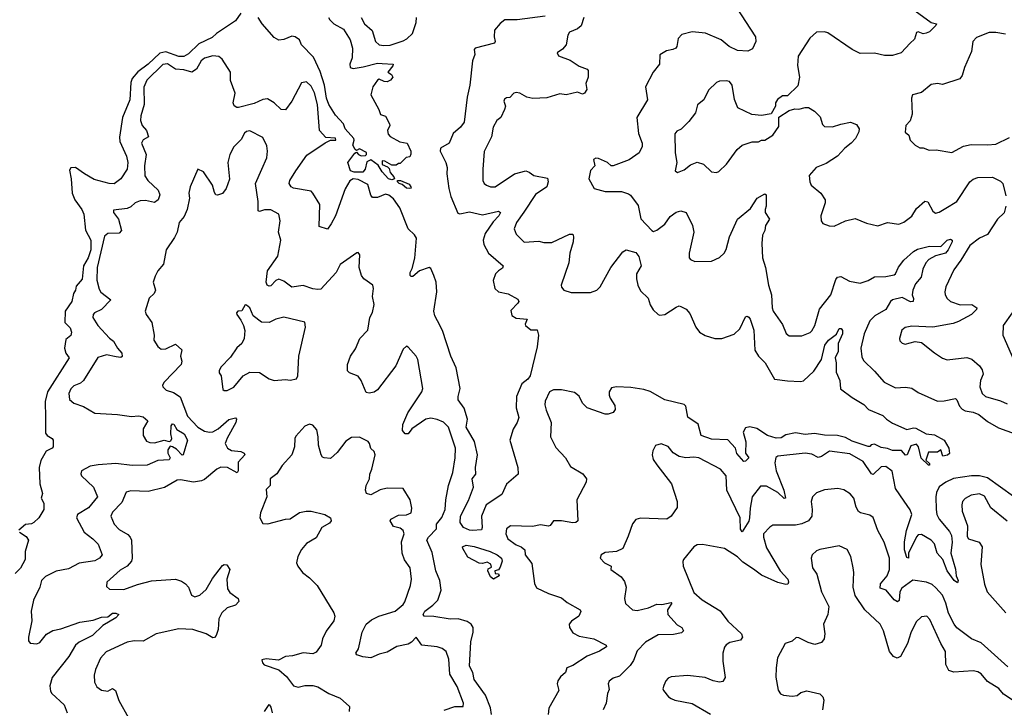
# Model space of a CAD drawing. Extents: x 2199565 to 2323334, y 894172 to 1018966.
# Tile 413 of 440: x 2302489 to 2308588, y 984714 to 988981. Entities that reach past the tile are written whole.
import ezdxf

# ---------------------------------------------------------------- set-up
doc = ezdxf.new("R2010")
doc.units = 0

msp = doc.modelspace()

# ---------------------------------------------------------------- linework, layer by layer
at = {"layer": '0CON10XD'}
for points in [[(2306927.4, 989057.4), (2307046, 988875), (2307050, 988845), (2307029.1, 988800.9), (2307000, 988785), (2306935, 988790), (2306884.5, 988815), (2306835, 988855.3), (2306737.4, 988897.4), (2306655, 988906.2), (2306590.2, 988889.8), (2306568.6, 988865), (2306560, 988815), (2306553.1, 988805), (2306535, 988795.4), (2306495, 988788.6), (2306455, 988762.5), (2306452.5, 988705), (2306412.5, 988655), (2306365.8, 988565), (2306378, 988485), (2306312, 988375), (2306323.1, 988275), (2306345.8, 988215), (2306344.3, 988195), (2306327.1, 988155), (2306265, 988112.5), (2306165, 988074.3), (2306153.3, 988075), (2306130, 988095), (2306075, 988121.4), (2306057.3, 988122.7), (2306043.3, 988115), (2306051.2, 988075), (2306024.4, 988045.6), (2306013.8, 987995), (2306047.5, 987935), (2306115, 987915.8), (2306216.9, 987916.9), (2306259.3, 987900.7), (2306273, 987893), (2306319.8, 987829.8), (2306336.2, 987746.2), (2306404, 987674), (2306415, 987668.9), (2306435, 987675.5), (2306485.3, 987714.7), (2306518.6, 987761.4), (2306555, 987788.1), (2306585, 987796), (2306617, 987787), (2306656.2, 987705), (2306666, 987665), (2306636, 987535), (2306636.7, 987505), (2306644.2, 987494.2), (2306671.7, 987481.7), (2306775, 987484), (2306825, 987506.2), (2306853.8, 987535), (2306865, 987557.5), (2306886.4, 987635), (2306935.5, 987744.5), (2307015, 987811.2), (2307056.7, 987875), (2307105, 987902.5), (2307112.5, 987895), (2307113.3, 987825), (2307106.2, 987805), (2307107.5, 987785), (2307134, 987745), (2307108, 987705), (2307105.8, 987675), (2307090, 987645), (2307085.5, 987594.5), (2307089.5, 987505), (2307109.5, 987445), (2307126.5, 987335), (2307146.9, 987275), (2307149.4, 987195), (2307157.1, 987175), (2307215, 987092), (2307237.3, 987037.3), (2307255, 987022), (2307335, 987022.2), (2307385, 987042.9), (2307395, 987052.5), (2307415.4, 987085), (2307443.8, 987186.2), (2307513.6, 987276.4), (2307545, 987371.2), (2307555, 987385.6), (2307575, 987388.5), (2307629.7, 987359.7), (2307695, 987349.1), (2307745, 987365.5), (2307785, 987388.1), (2307855, 987389.4), (2307905, 987400), (2307915, 987406.9), (2307932.7, 987447.3), (2307965, 987491.2), (2308025, 987544.6), (2308051.2, 987558.8), (2308125, 987577.3), (2308195.3, 987574.7), (2308235, 987614.5), (2308255, 987620.9), (2308265.5, 987615.5), (2308264.5, 987605), (2308240.8, 987555), (2308223.1, 987535), (2308162.8, 987517.2), (2308121.4, 987495), (2308101.9, 987475), (2308084.4, 987435), (2308072.9, 987385), (2308038.2, 987345), (2308021.9, 987305), (2308018.2, 987275), (2308026.2, 987253.8), (2308024.5, 987235.5), (2308006.5, 987233.5), (2307955, 987258.4), (2307894.8, 987245.2), (2307882.9, 987235), (2307854, 987185), (2307785.3, 987145), (2307754.7, 987115), (2307720.8, 987035), (2307699.2, 986945), (2307705, 986892.5), (2307715, 986868), (2307783.5, 986803.5), (2307844.2, 986735), (2307915, 986698.6), (2307975.8, 986704.2), (2308015, 986696.7), (2308055, 986670), (2308175, 986617.8), (2308215, 986618.4), (2308285, 986634.3), (2308295, 986626.2), (2308310, 986585), (2308326.7, 986566.8), (2308345, 986556.8), (2308395, 986548.7), (2308430.8, 986535), (2308485, 986490.5), (2308551.9, 986451.9), (2308655, 986414.5)], [(2303858.2, 989021.8), (2303825, 988974.3), (2303709.2, 988895), (2303680.7, 988869.3), (2303599.5, 988830.5), (2303535, 988769.6), (2303505, 988752.7), (2303475, 988752.4), (2303395, 988780.6), (2303356.3, 988773.7), (2303285.4, 988704.6), (2303221.7, 988658.3), (2303185, 988615.4), (2303178.2, 988591.8), (2303172.4, 988485), (2303126.9, 988375), (2303108.2, 988251.8), (2303109.5, 988225), (2303151.2, 988135), (2303159.5, 988095), (2303154.3, 988055), (2303115.4, 987994.6), (2303075, 987964.2), (2303044.3, 987965.7), (2302951.4, 987991.4), (2302890.6, 988025), (2302835, 988065.4), (2302807, 988063), (2302797.7, 988047.7), (2302807.6, 987995), (2302813.4, 987905), (2302830.5, 987865), (2302874.1, 987805), (2302887.5, 987775), (2302897.2, 987677.2), (2302929.7, 987615), (2302930.8, 987555), (2302913.9, 987505), (2302885.1, 987454.9), (2302876.2, 987373.8), (2302839.8, 987330.2), (2302835.2, 987304.8), (2302821.9, 987285), (2302812.9, 987235), (2302770.9, 987175), (2302769.3, 987105), (2302802.2, 987072.2), (2302810, 987045), (2302805.8, 987024.2), (2302775, 987000), (2302766.7, 986945), (2302774.4, 986914.4), (2302796.7, 986885), (2302661.8, 986675), (2302647.5, 986615), (2302648.9, 986515), (2302648.8, 986418.8), (2302658.8, 986405), (2302691.2, 986385), (2302696.7, 986375), (2302697.5, 986335), (2302690, 986325), (2302652.7, 986307.3), (2302621.2, 986248.8), (2302610, 986205), (2302613.8, 986105), (2302630, 986045), (2302623.3, 986015), (2302638.8, 985985), (2302638.8, 985945), (2302607.5, 985895), (2302577.5, 985865), (2302563, 985857), (2302525, 985852.5), (2302483, 985817)], [(2304403.1, 988995), (2304409.5, 988979.5), (2304434.3, 988954.3), (2304495, 988921.9), (2304536.7, 988855), (2304550, 988805), (2304547.9, 988745), (2304533.3, 988705), (2304536.2, 988685), (2304555, 988678.6), (2304617.6, 988687.6), (2304705, 988711.1), (2304735, 988710), (2304802.5, 988705), (2304801.2, 988695), (2304770, 988655), (2304791.7, 988641.7), (2304801.2, 988625), (2304785.7, 988605), (2304765, 988595.4), (2304746.7, 988596.7), (2304715, 988611.2), (2304705, 988606.7), (2304676.4, 988563.6), (2304664.3, 988514.3), (2304713.8, 988425), (2304724.2, 988394.2), (2304755, 988382.5), (2304780, 988335), (2304782.5, 988325), (2304767.5, 988295), (2304771.7, 988271.7), (2304785, 988257.5), (2304843, 988223), (2304890, 988215), (2304912.5, 988165), (2304911.7, 988148.3), (2304905, 988130), (2304883, 988127), (2304845, 988090), (2304835, 988090), (2304821.7, 988078.3), (2304795, 988080), (2304750, 988105), (2304733.8, 988106.2), (2304734.4, 988084.4), (2304768, 988068), (2304777.7, 988057.7), (2304783.7, 988033.7), (2304807.5, 988007.5), (2304810, 987995), (2304795, 987987.5), (2304774.1, 987995), (2304735, 988037.5), (2304709.5, 988079.5), (2304665, 988111.3), (2304639.3, 988100.7), (2304629.2, 988055), (2304615, 988036.3), (2304561.2, 988035), (2304537.8, 988045), (2304522.5, 988095), (2304565, 988153.3), (2304575, 988160), (2304587.1, 988145), (2304605, 988136.1), (2304630.7, 988139.3), (2304637.5, 988145), (2304637.4, 988157.4), (2304595, 988180.8), (2304575, 988170), (2304567, 988177), (2304553.8, 988203.8), (2304561.3, 988235), (2304558.2, 988245), (2304505.2, 988305), (2304495.7, 988335.7), (2304445, 988389.8), (2304404.6, 988455), (2304390.1, 988495), (2304378, 988575), (2304350.4, 988660.4), (2304308.9, 988748.9), (2304234, 988825), (2304221.8, 988855), (2304195, 988874.6), (2304175, 988877.5), (2304125, 988857.8), (2304095, 988853.5), (2304065, 988869.4), (2303990.8, 988955), (2303966.8, 988995)], [(2304604.6, 988995), (2304625.3, 988955.3), (2304672.6, 988912.6), (2304693.1, 988845), (2304715.4, 988825.4), (2304745, 988820.4), (2304785, 988823.4), (2304865, 988849.2), (2304888.1, 988861.9), (2304921.6, 988895), (2304945, 988962.5), (2304947.9, 988995)], [(2305745, 989003.1), (2305571.1, 988978.9), (2305495, 988979.5), (2305465, 988957.1), (2305431.3, 988915), (2305427.5, 988875), (2305434.5, 988845), (2305429.4, 988835), (2305310.8, 988805), (2305304.3, 988795), (2305308.8, 988765), (2305293.5, 988725), (2305277.7, 988575), (2305260.8, 988500.8), (2305242.1, 988345), (2305220, 988315), (2305174.4, 988275), (2305150, 988215), (2305095.8, 988185), (2305094.4, 988165), (2305128.5, 988095), (2305136.2, 988065), (2305134.6, 988025), (2305146.6, 987935), (2305159.6, 987885), (2305202.7, 987782.7), (2305215, 987778.5), (2305275, 987789.6), (2305355, 987770.9), (2305455, 987794.4), (2305466.9, 987786.9), (2305456.9, 987765), (2305422.2, 987727.8), (2305373.1, 987655), (2305360.7, 987615), (2305365, 987588), (2305393.6, 987533.6), (2305483.5, 987455), (2305479.4, 987440.6), (2305454.4, 987425), (2305437.5, 987405), (2305421.2, 987365), (2305431.5, 987315), (2305455.9, 987294.1), (2305515, 987282.5), (2305575, 987250), (2305580, 987235), (2305575.7, 987225), (2305531.2, 987178.8), (2305537.9, 987147.9), (2305565, 987131.1), (2305632.5, 987125), (2305620, 987095), (2305623.3, 987085), (2305655, 987060), (2305695, 987058), (2305703.2, 987025), (2305695.6, 986954.4), (2305652, 986775), (2305637.4, 986752.6), (2305599.6, 986725), (2305567.3, 986645), (2305565.4, 986575), (2305580, 986515), (2305570.5, 986485), (2305545, 986442.5), (2305525.3, 986375), (2305575.7, 986205), (2305576, 986165), (2305505, 986103.3), (2305475, 986039.2), (2305378.1, 985975), (2305350.5, 985905), (2305354.2, 985835), (2305349.7, 985820.3), (2305295, 985814.8), (2305275, 985818.5), (2305238.1, 985835), (2305218.1, 985865), (2305220, 985905), (2305269.2, 986000.8), (2305299.2, 986085), (2305292.1, 986135), (2305314.3, 986165), (2305312.7, 986205), (2305325.5, 986285), (2305307.1, 986367.1), (2305255.8, 986455), (2305263.3, 986505), (2305242.7, 986572.7), (2305205.6, 986625), (2305204.5, 986645), (2305217.3, 986695), (2305192.6, 986822.6), (2305158.8, 986895), (2305108, 987055), (2305078, 987115)], [(2305984.6, 988995), (2305967.7, 988942.3), (2305945, 988923.8), (2305895, 988904.2), (2305884.5, 988884.5), (2305874.4, 988825), (2305851.3, 988798.7), (2305818.8, 988775), (2305827.7, 988757.7), (2305898.9, 988728.9), (2305955, 988692.9), (2306003.3, 988675), (2306011.2, 988665), (2306010.8, 988625), (2305996.2, 988585), (2306001.7, 988548.3), (2305987.5, 988525), (2305975, 988520), (2305945, 988532.5), (2305875, 988514.5), (2305835, 988522.2), (2305755, 988496.7), (2305667, 988493), (2305630.9, 988500.9), (2305586.7, 988525), (2305565, 988529.2), (2305550, 988525), (2305525, 988497.5), (2305503.6, 988496.4), (2305492.3, 988487.7), (2305488, 988475), (2305498, 988445), (2305492.5, 988425), (2305468.6, 988375), (2305444.5, 988355.5), (2305421.4, 988315), (2305412.5, 988255), (2305365.8, 988164.2), (2305357.1, 988055), (2305358.8, 987985), (2305366.2, 987965), (2305380, 987955), (2305405, 987944.2), (2305434.2, 987944.2), (2305554.2, 988025.8), (2305625, 988043.5), (2305645, 988036.7), (2305674.7, 988014.7), (2305758.3, 987998.3), (2305763.1, 987975), (2305754.4, 987945), (2305683.3, 987896.7), (2305611.7, 987788.3), (2305566.9, 987725), (2305552.9, 987685), (2305565, 987651.2), (2305615, 987602), (2305705, 987608.5), (2305735, 987600.6), (2305785, 987600.9), (2305895, 987652.2), (2305915, 987652.5), (2305920, 987635), (2305916.9, 987605), (2305896.9, 987533.1), (2305891.1, 987475), (2305843.3, 987335), (2305845, 987322.5), (2305860, 987305), (2305905, 987290), (2306025, 987290), (2306065, 987304), (2306084.6, 987325.4), (2306151.8, 987445), (2306225, 987543.1), (2306245, 987554.4), (2306305, 987538), (2306325, 987512.5), (2306338.9, 987455), (2306310, 987405), (2306309.1, 987375), (2306318.9, 987335), (2306335, 987301.2), (2306382.5, 987255), (2306394.6, 987214.6), (2306413.5, 987183.5), (2306443.4, 987153.4), (2306455, 987149.2), (2306485, 987153.1), (2306555, 987199.2), (2306575, 987207.1), (2306585, 987204.2), (2306617.1, 987187.1), (2306639.8, 987159.8), (2306677.3, 987075), (2306700.6, 987045), (2306735, 987024.4), (2306794.6, 987004.6), (2306837.5, 987005), (2306915, 987031.4), (2306950.6, 987065), (2306985, 987140), (2306995, 987143.3), (2307005, 987136.7), (2307014.4, 987124.4), (2307037.5, 987057.5), (2307043.3, 986933.2), (2307065.6, 986895), (2307106.4, 986855), (2307165, 986753.8), (2307245, 986743.2), (2307325, 986739), (2307345, 986743.7), (2307407.7, 986802.3), (2307455, 986874.4), (2307477.1, 986965), (2307499.6, 986995), (2307547.9, 987032.1), (2307565, 987066.9), (2307577.7, 987067.7), (2307585.5, 987055), (2307586.5, 987035), (2307559.5, 986975), (2307560, 986925), (2307540.2, 986885), (2307546.3, 986855), (2307545.9, 986795.9), (2307569.6, 986745), (2307573.5, 986693.5), (2307645, 986640), (2307717.1, 986597.1), (2307746.4, 986566.4), (2307835, 986528.1), (2307857.5, 986505), (2307895, 986480.5), (2307985, 986441.8), (2308025, 986451.6), (2308039.5, 986449.5), (2308105, 986414.3), (2308155, 986408.8), (2308215, 986376.2), (2308245.3, 986325.3), (2308247.8, 986292.2), (2308236.7, 986283.3), (2308207, 986277), (2308195, 986316.2), (2308175, 986300), (2308118.8, 986301.2), (2308101.2, 986251.2), (2308125, 986230), (2308125, 986220), (2308118.8, 986221.2), (2308073.6, 986263.6), (2308057.5, 986335), (2308045, 986351.4), (2308008.9, 986341.1), (2307985.9, 986284.1), (2307976.7, 986283.3), (2307950.4, 986310.4), (2307895, 986312.2), (2307864.6, 986324.6), (2307825, 986329.7), (2307785, 986350.2), (2307763.4, 986346.6), (2307755, 986335.6), (2307745, 986337.1), (2307645, 986369.9), (2307605, 986391.9), (2307555, 986404.8), (2307475, 986405.7), (2307413.3, 986416.8), (2307355, 986411), (2307295, 986420.8), (2307235, 986409.1), (2307205, 986389.2), (2307175, 986388), (2307122.2, 986405), (2307055, 986448), (2307011.7, 986458.3), (2306985, 986450.9), (2306971.4, 986425), (2306988.1, 986365), (2306984.6, 986295), (2307005.5, 986265), (2306985, 986244.4), (2306975, 986243.3), (2306931.9, 986291.9), (2306922.7, 986325), (2306875, 986377.5), (2306775, 986380.6), (2306710.6, 986405), (2306691.8, 986475), (2306628.4, 986518.4), (2306615.3, 986585), (2306605, 986597.1), (2306485.3, 986625.3), (2306395, 986677.5), (2306355, 986689.1), (2306275, 986701.1), (2306185, 986705.8), (2306155, 986698.8), (2306140, 986675), (2306140, 986655), (2306145.8, 986635), (2306175, 986590), (2306177.1, 986565), (2306165, 986547.5), (2306135, 986535.7), (2306115, 986537.1), (2306005, 986576.4), (2305975.6, 986605), (2305955, 986647.1), (2305925, 986670.6), (2305845, 986686.5), (2305795, 986687.1), (2305770, 986675), (2305745, 986617.5), (2305742.5, 986595), (2305751.1, 986561.1), (2305780.4, 986485), (2305777.8, 986395), (2305809.5, 986329.5), (2305871.1, 986265), (2305901.3, 986211.3), (2305977.3, 986167.3), (2306000, 986135), (2305997.8, 986115), (2305940, 986005), (2305945.8, 985875), (2305934.4, 985865.6), (2305915, 985863.3), (2305845, 985875.6), (2305795, 985875.7), (2305775, 985847.5), (2305765, 985842.7), (2305715, 985850), (2305665, 985840), (2305530, 985845), (2305505, 985826.7), (2305499.5, 985795), (2305512.7, 985765), (2305565, 985726.1), (2305595.7, 985715), (2305617.5, 985695), (2305620, 985665), (2305661.1, 985611.1), (2305678.3, 985488.3), (2305689.7, 985459.7), (2305765, 985425.4), (2305845, 985398.2), (2305879.7, 985369.7), (2305960.8, 985325), (2305964.2, 985314.2), (2305952.9, 985285), (2305906.6, 985253.4), (2305892.9, 985235), (2305895.6, 985215), (2305915, 985181.4), (2305955, 985160.5), (2306045, 985143.6), (2306121.2, 985105), (2306123.8, 985095), (2306081.7, 985068.3), (2306003.9, 985036.1), (2305915, 984979.2), (2305877.5, 984965), (2305869.2, 984935), (2305840, 984910), (2305822.7, 984885), (2305818.2, 984865), (2305829.4, 984825), (2305767.5, 984715), (2305762.1, 984675)], [(2308035, 989036), (2308135, 988963.8), (2308167.5, 988955), (2308165, 988943.8), (2308125, 988906.2), (2308105, 988896.2), (2308085, 988893.8), (2308055, 988905.6), (2308045, 988901.2), (2308030.9, 988859.1), (2308004, 988835)], [(2308004, 988835), (2307950, 988775), (2307895, 988758.1), (2307845, 988758.9), (2307785, 988774), (2307695, 988771.4), (2307645, 988796.9), (2307495, 988900), (2307473.9, 988906.1), (2307425, 988904), (2307383.7, 988866.3), (2307311.5, 988755), (2307307.1, 988697.1), (2307320, 988625), (2307308.3, 988571.7), (2307245, 988508.8), (2307215, 988508.8), (2307183, 988487), (2307170, 988465), (2307170, 988445), (2307143.6, 988396.4), (2307085, 988386.7), (2307025, 988393.3), (2306937.5, 988435), (2306916, 988486), (2306902.5, 988575), (2306885, 988598), (2306865, 988602.5), (2306825, 988600.6), (2306805, 988592), (2306755, 988543.8), (2306726.2, 988485), (2306687.9, 988452.1), (2306675.5, 988404.5), (2306635, 988348.8), (2306586.8, 988303.2), (2306559.7, 988290.3), (2306547.3, 988272.7), (2306550, 988155), (2306560, 988095), (2306548.8, 988045), (2306564.2, 988034.2), (2306605, 988051.2), (2306645, 988081.2), (2306685, 988097.1), (2306725, 988086), (2306775, 988037.1), (2306805, 988034), (2306819.7, 988040.3), (2306868, 988085), (2306934.4, 988175.6), (2306965, 988203.8), (2307027, 988223), (2307065, 988223.3), (2307085, 988233.8), (2307105.7, 988234.3), (2307154, 988265), (2307190.5, 988319.5), (2307192.5, 988377.5), (2307255, 988418.8), (2307291.2, 988428.8), (2307315, 988426), (2307355, 988437.1), (2307375, 988435.8), (2307413.4, 988413.4), (2307448.3, 988378.3), (2307461.8, 988331.8), (2307475, 988319.2), (2307523.2, 988316.8), (2307575.8, 988334.2), (2307635, 988346.2), (2307671.7, 988331.7), (2307690, 988305), (2307686.7, 988285), (2307665.7, 988245), (2307639.2, 988215), (2307599.4, 988185), (2307555, 988134.4), (2307485, 988090), (2307422, 988065), (2307378.8, 988015), (2307382.5, 987975), (2307392, 987955), (2307451.2, 987905), (2307479.2, 987865), (2307479.2, 987845), (2307452.5, 987765), (2307453.3, 987735), (2307465, 987717.5), (2307503.6, 987703.6), (2307535, 987702), (2307605, 987734.4), (2307665, 987748.6), (2307735, 987720), (2307804.3, 987704.3), (2307865, 987723.3), (2307935, 987712.9), (2307965, 987726), (2308015, 987762.9), (2308045, 987811.4), (2308095, 987855.7), (2308115, 987852), (2308146, 987795), (2308161.2, 987781.2), (2308185, 987788.6), (2308226.2, 987813.8), (2308295, 987854.3), (2308375, 987975.7), (2308395, 987991.9), (2308425, 988002.9), (2308515, 988004), (2308565, 987980), (2308579.2, 987965), (2308598.5, 987888.5)], [(2308595, 988891.9), (2308535, 988901.9), (2308495, 988901.4), (2308415, 988871.2), (2308394.2, 988845), (2308385.7, 988784.3), (2308341.2, 988685), (2308326.7, 988635), (2308312.5, 988615), (2308205, 988579.2), (2308175, 988585.7), (2308135, 988580), (2308075, 988530), (2308019.2, 988515), (2308013.1, 988495), (2308017.8, 988395), (2308005.4, 988354.6), (2307978.1, 988325), (2307973.6, 988283.6), (2307996.2, 988265), (2308005, 988233.3), (2308035, 988202.5), (2308065, 988186), (2308086.1, 988186.1), (2308122.7, 988172.7), (2308166.1, 988173.9), (2308263, 988157), (2308335, 988196), (2308381.9, 988208.1), (2308484.2, 988204.2), (2308535, 988210), (2308619.8, 988250.2)], [(2305078, 987115), (2305061.1, 987145), (2305054.6, 987175.4), (2305072.8, 987295), (2305068.1, 987355), (2305055.3, 987394.7), (2305035, 987438.6), (2305025, 987445.6), (2304965, 987423.8), (2304925, 987390), (2304915, 987388.5), (2304907.8, 987395), (2304907.1, 987415), (2304920.2, 987439.8), (2304936.7, 987503.3), (2304946.8, 987626.8), (2304935, 987648), (2304895.6, 987685), (2304844.6, 987815), (2304805, 987870.9), (2304775, 987893.6), (2304755, 987898.8), (2304705, 987879.4), (2304675, 987879.2), (2304663.8, 987893.8), (2304645, 987959.2), (2304585, 987990), (2304554.4, 987995), (2304535, 987982.7), (2304505, 987933.3), (2304444.5, 987765), (2304418.6, 987715), (2304395, 987683.3), (2304345, 987700), (2304347.5, 987835), (2304305.5, 987905.5), (2304295, 987917.5), (2304185, 987936.9), (2304170, 987945), (2304158.8, 987965), (2304163.3, 987985), (2304200.4, 988045), (2304268.5, 988141.5), (2304381.7, 988218.3), (2304415, 988233.3), (2304446.7, 988235), (2304445, 988247.5), (2304385, 988250), (2304345.8, 988295), (2304334.5, 988455.5), (2304315, 988528), (2304295, 988569.2), (2304265, 988595.7), (2304235, 988590), (2304175.7, 988475), (2304135, 988422.5), (2304108.8, 988425), (2304066.1, 988466.1), (2304025, 988489.4), (2303995, 988486.9), (2303941.4, 988461.4), (2303845, 988436.9), (2303835, 988435.8), (2303817, 988447), (2303811.9, 988465), (2303823.1, 988525), (2303794.4, 988604.4), (2303794.3, 988655), (2303742.5, 988735), (2303722, 988752), (2303685, 988755.8), (2303635, 988741.2), (2303613.1, 988725), (2303584, 988675), (2303555, 988654.8), (2303505, 988669.3), (2303455, 988674.2), (2303405, 988707.6), (2303375, 988702.7), (2303277.2, 988605), (2303257.3, 988562.7), (2303260.7, 988455), (2303239.5, 988385), (2303238.2, 988355), (2303247.9, 988325), (2303275.4, 988295), (2303286.2, 988255), (2303255, 988235.6), (2303244.6, 988215), (2303271.8, 988145), (2303261.6, 988075), (2303265, 988013.1), (2303282.3, 987985), (2303346.2, 987925), (2303357.1, 987895), (2303347.8, 987865), (2303325, 987847.8), (2303269.2, 987859.3), (2303235, 987857.9), (2303205, 987846.7), (2303178.3, 987821.7), (2303155, 987810), (2303069.3, 987800.7), (2303070, 987785), (2303102.2, 987745), (2303119.2, 987675), (2303105, 987658), (2303035, 987656.4), (2303015, 987640), (2302969.8, 987445), (2302966.5, 987366.5), (2302980.6, 987310.6), (2302992.9, 987292.9), (2303052.9, 987245), (2302995.4, 987184.6), (2302952.5, 987165), (2302944.5, 987155), (2302942.5, 987135), (2302973.6, 987085), (2303045, 987006.7), (2303069.5, 986989.5), (2303095, 986945.6), (2303121.5, 986915), (2303125, 986893.1), (2303115, 986887.9), (2303087.5, 986892.5), (2303026.6, 986903.4), (2302972.5, 986887.5), (2302884.7, 986745.3), (2302865, 986727.8), (2302825, 986711.9), (2302806.2, 986693.8), (2302794.5, 986664.5), (2302797.5, 986627.5), (2302825, 986605.6), (2302884.6, 986584.6), (2302955, 986542.7), (2303095, 986533.6), (2303181.3, 986521.3), (2303225, 986526.5), (2303255, 986519.5), (2303283.3, 986495), (2303254.2, 986445), (2303254.3, 986405), (2303275, 986370), (2303295, 986360), (2303325, 986358.5), (2303385, 986374.8), (2303415, 986366.4), (2303425, 986371.8), (2303432.5, 986385), (2303425.8, 986415), (2303426.6, 986465), (2303435, 986477.2), (2303445, 986474.7), (2303461.9, 986441.9), (2303508.1, 986415), (2303528.8, 986375), (2303502.5, 986285), (2303495, 986283.1), (2303459.6, 986319.6), (2303435, 986334.8), (2303422, 986338), (2303406.3, 986315), (2303406.4, 986295), (2303421.8, 986265), (2303415.7, 986254.3), (2303345, 986249.3), (2303279.5, 986220.5), (2303185, 986218), (2303085, 986231.5), (2302975, 986223.4), (2302925, 986214.6), (2302871.4, 986185), (2302867, 986167), (2302872.9, 986155), (2302947.1, 986085), (2302972.2, 986025), (2302915, 985955.5), (2302847.5, 985915), (2302841.9, 985895), (2302889.6, 985805), (2302943.1, 985765), (2302975, 985732), (2303000, 985665), (2302984, 985645), (2302955, 985626.9), (2302856.9, 985613.1), (2302790.9, 985579.1), (2302715, 985563.6), (2302649.8, 985530.2), (2302625, 985506.2), (2302614.6, 985465), (2302575.5, 985385), (2302561.1, 985315), (2302564, 985255), (2302543.3, 985155), (2302543, 985133), (2302555, 985117.5), (2302595, 985113.3), (2302615, 985121.2), (2302656.2, 985173.8), (2302695, 985196.2), (2302745, 985205.4), (2302861.7, 985248.3), (2302945, 985259.2), (2302995, 985278), (2303035, 985280), (2303065, 985302.5), (2303085, 985303.8), (2303102.5, 985295), (2303083.8, 985275), (2303003.4, 985226.6), (2302940, 985165), (2302856.8, 985123.2), (2302834.6, 985105), (2302794.6, 985035), (2302691.1, 984905), (2302677, 984853), (2302679.7, 984819.7), (2302688, 984805), (2302764, 984735), (2302784, 984685)], [(2303989.4, 988055), (2304019.4, 988125), (2304024.2, 988165), (2304019.7, 988199.7), (2303995, 988250), (2303915, 988292.9), (2303895, 988288.8), (2303882.6, 988277.4), (2303862, 988238), (2303816.4, 988193.6), (2303791.4, 988145), (2303778.6, 988095), (2303788, 987992), (2303768, 987935), (2303745, 987903.8), (2303715, 987893.8), (2303705, 987896.2), (2303695, 987910), (2303683.1, 987955), (2303628.5, 988038.5), (2303592.5, 988055), (2303545.8, 987945), (2303537.5, 987905), (2303540.8, 987875), (2303526.9, 987805), (2303507.8, 987762.2), (2303477.8, 987725), (2303464.4, 987665), (2303448.9, 987631.1), (2303396.2, 987555), (2303380.8, 987465), (2303345, 987424), (2303327.9, 987392.1), (2303316, 987355), (2303330.6, 987305), (2303322.9, 987285), (2303291.5, 987255), (2303266.4, 987175), (2303273.1, 987153.1), (2303307.1, 987105), (2303321.2, 987025), (2303319.2, 986995), (2303345.7, 986955), (2303365, 986939.2), (2303395, 986941.9), (2303455, 986970), (2303494, 986935), (2303485.5, 986895), (2303493.5, 986865), (2303490, 986845), (2303384, 986735), (2303373.1, 986716.9), (2303375.8, 986705), (2303396.2, 986685), (2303441.1, 986671.1), (2303483.6, 986643.6), (2303527.8, 986525), (2303593.3, 986455), (2303635, 986430.9), (2303664, 986424), (2303685, 986427), (2303718, 986445), (2303785, 986503.5), (2303825, 986514.2), (2303832.9, 986505), (2303828.9, 986485), (2303775, 986388.1), (2303762.1, 986355), (2303775.6, 986325), (2303802, 986312), (2303860, 986305), (2303878.9, 986295), (2303883.3, 986285), (2303841.7, 986238.3), (2303842.2, 986185), (2303836.4, 986173.6), (2303775.8, 986205), (2303735, 986208.9), (2303709.4, 986195), (2303635, 986130.9), (2303615, 986123.1), (2303565, 986115.4), (2303485, 986129.6), (2303465, 986127.9), (2303387.1, 986082.9), (2303285, 986056.9), (2303177.6, 986062.4), (2303147.8, 986052.2), (2303121.1, 985988.9), (2303065, 985928.6), (2303054.4, 985905), (2303074.3, 985855), (2303105, 985821.8), (2303160.1, 985790.1), (2303174.5, 985775), (2303181.5, 985755), (2303185.4, 985645), (2303180.9, 985625), (2303155.8, 985594.2), (2303110.6, 985569.4), (2303030, 985495), (2303027.7, 985467.7), (2303045, 985452.5), (2303135, 985450), (2303218.3, 985481.7), (2303305.3, 985504.7), (2303455, 985514.2), (2303491.7, 985501.7), (2303516, 985485), (2303534, 985465), (2303554.2, 985414.2), (2303575, 985404), (2303605, 985415.8), (2303645, 985450.6), (2303682.7, 985517.3), (2303745, 985598.1), (2303755, 985605.6), (2303772, 985602), (2303790, 985575), (2303772.2, 985515), (2303775.5, 985455), (2303791.1, 985431.1), (2303842, 985395), (2303846.2, 985375), (2303826.1, 985353.9), (2303775, 985335.5), (2303741.9, 985305), (2303722.2, 985267.8), (2303718.6, 985201.4), (2303705.5, 985165), (2303695, 985152.5), (2303685, 985150.5), (2303645, 985174.5), (2303562.7, 985202.7), (2303475, 985207.1), (2303335, 985174.4), (2303255, 985129.5), (2303198.3, 985131.7), (2303155, 985124.4), (2303025, 985063.1), (2302990.6, 985025), (2302959.4, 984955), (2302951.3, 984918.7), (2302953.1, 984875), (2302967.2, 984847.2), (2302996.2, 984826.2), (2303035, 984819.6), (2303065, 984836.6), (2303083.3, 984825), (2303102.7, 984762.7), (2303162.5, 984655)], [(2305411.6, 984675), (2305405, 984716.9), (2305374, 984795), (2305305, 984891.9), (2305295.2, 984935), (2305275.9, 984975), (2305282.7, 985125), (2305299.1, 985185), (2305298.6, 985215), (2305285, 985235.8), (2305261.3, 985251.3), (2305205, 985267.9), (2305155, 985265.4), (2305055, 985282.9), (2304994.4, 985284.4), (2304989.2, 985295), (2304997.8, 985315), (2305047.9, 985352.1), (2305080, 985385), (2305099.4, 985445), (2305091.8, 985505), (2305067.6, 985565), (2305045, 985680), (2305010.5, 985755), (2305021.8, 985775), (2305071.4, 985825), (2305071.4, 985855), (2305104.4, 985895.6), (2305124.2, 985945), (2305128.2, 986005), (2305146.1, 986093.9), (2305172.9, 986175), (2305187.3, 986265), (2305189.6, 986325), (2305144.4, 986455), (2305115, 986487.1), (2305075, 986502.7), (2305035, 986511.5), (2305005, 986505.6), (2304918.8, 986445), (2304895, 986414), (2304876.7, 986415), (2304861.2, 986435), (2304863.3, 986473.3), (2304894.3, 986545.7), (2304980.6, 986675), (2304985.7, 986695), (2304955.5, 986875.5), (2304945.8, 986895.8), (2304895, 986952.5), (2304885, 986957.5), (2304865, 986939.2), (2304820, 986835), (2304705, 986686.2), (2304685, 986672.5), (2304653.6, 986666.4), (2304635, 986671.2), (2304603.5, 986745), (2304585, 986772.5), (2304532.3, 986792.3), (2304520, 986805), (2304518.8, 986845), (2304539.2, 986895), (2304568.3, 986941.7), (2304595.7, 987005), (2304645, 987056.7), (2304658.1, 987135), (2304674.4, 987165.6), (2304684.3, 987215), (2304674.3, 987265), (2304680.8, 987315), (2304675.8, 987335), (2304621.2, 987375), (2304605.7, 987395.7), (2304592.5, 987445), (2304596.2, 987523.8), (2304585, 987537.5), (2304577, 987537), (2304475, 987464.4), (2304450, 987415), (2304355, 987311.1), (2304335, 987307.9), (2304305, 987313.5), (2304244.7, 987334.7), (2304175, 987322.5), (2304125, 987361.2), (2304095, 987372.7), (2304075, 987365.6), (2304045, 987331.9), (2304035, 987328.9), (2304023.1, 987335), (2304015.6, 987355), (2304024.5, 987425), (2304087.7, 987515), (2304107.8, 987615), (2304091.9, 987665), (2304102, 987735), (2304093.8, 987775), (2304045, 987801.5), (2304005, 987802.5), (2303975, 987791.5), (2303965.8, 987795.8), (2303966.5, 987855), (2303950.5, 987965), (2303989.4, 988055)], [(2304905, 987934.3), (2304885, 987937.7), (2304859.4, 987959.4), (2304840.8, 987965), (2304828.6, 987975), (2304830, 987985), (2304847.5, 987985), (2304901.7, 987961.7), (2304912.9, 987945), (2304913.3, 987936.7), (2304905, 987934.3)], [(2308597.9, 987825), (2308586.3, 987783.7), (2308545.3, 987744.7), (2308485, 987650), (2308435, 987627.8), (2308375, 987582.5), (2308319.8, 987490.2), (2308275, 987430), (2308225.5, 987325), (2308218.9, 987295), (2308221.5, 987275), (2308234, 987254), (2308255.8, 987235), (2308315, 987213.2), (2308387.5, 987215), (2308418, 987195), (2308415.8, 987185), (2308385, 987153.1), (2308305, 987109.6), (2308270.9, 987099.1), (2308145, 987076.2), (2308015, 987080.8), (2307975, 987073.3), (2307954.1, 987055.9), (2307938.8, 987005), (2307940.5, 986990.5), (2307955, 986976.2), (2307975, 986971.2), (2308035, 986985.7), (2308075, 986980), (2308155.5, 986915.5), (2308205, 986884.3), (2308235, 986872.9), (2308355, 986888.2), (2308388, 986878), (2308435.4, 986835.4), (2308452, 986812), (2308456.4, 986785), (2308441.2, 986745), (2308436.4, 986705), (2308450, 986665), (2308472, 986645), (2308565, 986618.5), (2308605, 986600.6)], [(2303755, 986682.5), (2303775, 986684), (2303815, 986703.3), (2303873.3, 986775), (2303915, 986796.8), (2303975, 986794.4), (2304035, 986755.8), (2304065, 986745.7), (2304135, 986750.8), (2304165, 986746.2), (2304203.9, 986756.1), (2304212, 986775), (2304219.2, 986895), (2304260, 987075), (2304256, 987106), (2304125, 987137.1), (2304075, 987125.4), (2304035, 987104.5), (2303986.8, 987106.8), (2303935.5, 987145.5), (2303914.3, 987195), (2303895, 987212), (2303885, 987213.3), (2303865, 987177.5), (2303840, 987175), (2303832.5, 987165), (2303833.3, 987155), (2303859.7, 987119.7), (2303875.7, 987085), (2303882.9, 987055), (2303878.9, 987005), (2303865.8, 986975), (2303835, 986947.1), (2303795, 986888.6), (2303735, 986828), (2303724.4, 986805), (2303725, 986792.5), (2303736.7, 986775), (2303748.3, 986688.3), (2303755, 986682.5)], [(2308636.7, 987165), (2308582, 987085), (2308579.2, 987025), (2308645, 986876.2)], [(2305117.9, 984702.1), (2305185, 984725.7), (2305235.8, 984724.2), (2305238.6, 984745), (2305199.6, 984849.6), (2305153.1, 984925), (2305147.8, 985017.8), (2305130, 985065), (2305105.4, 985085.4), (2305075, 985095.5), (2304980, 985105), (2304945, 985154.2), (2304916, 985124), (2304895, 985112.4), (2304825, 985096.4), (2304765, 985062.7), (2304715, 985050), (2304665, 985026.2), (2304615, 985032.3), (2304578, 985045), (2304570.6, 985055), (2304587.7, 985082.3), (2304610, 985185), (2304635.4, 985235), (2304667.8, 985262.2), (2304714.3, 985285.7), (2304815, 985315.9), (2304865, 985358.2), (2304874.3, 985374.3), (2304910.8, 985475), (2304915.7, 985514.3), (2304907.5, 985585), (2304873.8, 985633.8), (2304858.5, 985675), (2304853.8, 985746.2), (2304870, 985795), (2304865.5, 985815), (2304845, 985830.9), (2304805, 985840.6), (2304784, 985875), (2304788.8, 985885), (2304835, 985910), (2304885, 985911.8), (2304914, 985925), (2304918.8, 985955), (2304908.8, 986005), (2304865, 986076.2), (2304765, 986078.8), (2304722.7, 986067.3), (2304665, 986036.2), (2304636.7, 986045), (2304631.4, 986065), (2304634.4, 986095), (2304656.9, 986135), (2304658, 986165), (2304670.8, 986195), (2304690.8, 986285), (2304685.7, 986305.7), (2304664.2, 986324.2), (2304656.2, 986355), (2304646.8, 986366.8), (2304595, 986394.2), (2304545, 986392), (2304510.3, 986369.7), (2304455, 986298.8), (2304415, 986262.5), (2304375, 986266.7), (2304365, 986270), (2304356, 986285), (2304340, 986345), (2304338.6, 986395), (2304329.1, 986439.1), (2304305, 986467.5), (2304285, 986473.8), (2304255, 986461.2), (2304200.3, 986399.7), (2304192.9, 986385), (2304191.9, 986335), (2304175.7, 986285), (2304115, 986218), (2304082.4, 986167.6), (2304040.8, 986135), (2304040, 986095), (2304015, 986070), (2304020.8, 986025), (2303980.8, 985925), (2303976.2, 985895), (2303995, 985860), (2304026.4, 985856.4), (2304135, 985885.8), (2304165, 985887.5), (2304222.1, 985927.9), (2304263.8, 985936.2), (2304295, 985934.6), (2304380, 985915), (2304413.8, 985895), (2304418.8, 985875), (2304408.3, 985861.7), (2304360, 985835), (2304325, 985771.2), (2304265.7, 985734.3), (2304235, 985698), (2304211.4, 985655), (2304204.2, 985615), (2304211.2, 985595), (2304240, 985555), (2304285, 985523.3), (2304332.5, 985475), (2304435.8, 985305), (2304442, 985285), (2304434.2, 985255.8), (2304387.6, 985192.4), (2304365.8, 985145), (2304357.5, 985105), (2304325, 985061.2), (2304305, 985052), (2304245, 985058), (2304178.8, 985038.8), (2304135, 985036), (2304093, 985013), (2304015, 985020), (2303990, 985015), (2303992.5, 984995), (2304003.9, 984983.9), (2304095, 984953.3), (2304141.9, 984911.9), (2304185, 984853.8), (2304214.2, 984844.2), (2304255.7, 984854.3), (2304305, 984854.4), (2304335, 984846.9), (2304405, 984805.6), (2304475, 984777.5), (2304532.5, 984725), (2304529.5, 984695)], [(2308645.6, 986025.6), (2308485, 986142.8), (2308435, 986154.1), (2308385, 986153.8), (2308273, 986137), (2308225, 986116), (2308185, 986085.6), (2308168.2, 986051.8), (2308163.7, 986025), (2308166.7, 985945), (2308171.1, 985915), (2308184.7, 985885), (2308249.2, 985809.2), (2308260.7, 985785), (2308265.6, 985744.4), (2308256.9, 985675), (2308285.9, 985575.9), (2308289.1, 985535), (2308302.5, 985505), (2308297.7, 985492.3), (2308277.5, 985505), (2308235, 985565.6), (2308206.9, 985636.9), (2308172.3, 985675), (2308155, 985733.3), (2308135, 985756.4), (2308075, 985790.8), (2308055, 985789.2), (2308045, 985775.8), (2307993.8, 985675), (2307995.3, 985645), (2307985, 985647.5), (2307970.8, 985695), (2307970, 985745), (2307982, 985815), (2308015.4, 985915), (2308004.7, 985944.7), (2307967.4, 985997.4), (2307913.8, 986075), (2307892.7, 986182.7), (2307855, 986212.5), (2307825, 986210), (2307775, 986162.9), (2307765, 986167.1), (2307714.2, 986244.2), (2307630.7, 986290.7), (2307505, 986306.5), (2307455, 986273.5), (2307435, 986268.5), (2307395, 986289.1), (2307355, 986294.5), (2307184.5, 986275.5), (2307171.9, 986268.1), (2307166.5, 986235), (2307174.6, 986185), (2307223.2, 986065), (2307233.3, 986016.7), (2307225, 986013.3), (2307185, 986050.8), (2307115, 986090.4), (2307078.9, 986091.1), (2307026.2, 986025), (2307013.3, 985955), (2307010.8, 985895), (2307005, 985874.4), (2306965, 985807.5), (2306955, 985823.3), (2306951.9, 985895), (2306868.9, 986065), (2306865.5, 986155), (2306829.2, 986195), (2306695, 986266.4), (2306665, 986270.5), (2306615.7, 986265.7), (2306573.2, 986273.2), (2306537.9, 986297.9), (2306505, 986336.2), (2306463.6, 986353.6), (2306428.3, 986341.7), (2306410.5, 986309.5), (2306406.2, 986285), (2306413.8, 986255), (2306435, 986223.3), (2306527.5, 986105), (2306562.5, 985995), (2306561.7, 985958.3), (2306525, 985903.8), (2306497.5, 985885), (2306335, 985892.5), (2306305.8, 985884.2), (2306285, 985857.5), (2306258.8, 985781.2), (2306225, 985703.8), (2306185, 985686), (2306115, 985678.8), (2306092, 985665), (2306084, 985645), (2306111.2, 985615), (2306152.5, 985595), (2306150, 985575), (2306215, 985529.2), (2306235, 985500), (2306245.3, 985465), (2306235.5, 985395), (2306242.6, 985362.6), (2306284.4, 985324.4), (2306315, 985319.4), (2306385, 985336.5), (2306435, 985358.5), (2306467.8, 985357.8), (2306525, 985370), (2306528.6, 985365), (2306502, 985325), (2306503.5, 985295), (2306561.1, 985231.1), (2306590.6, 985215), (2306600, 985195), (2306588, 985182), (2306538.9, 985171.1), (2306445, 985168.5), (2306365, 985123.1), (2306315, 985070.6), (2306290.3, 985009.7), (2306270.5, 984979.5), (2306205, 984913.8), (2306165, 984900.7), (2306141.2, 984881.2)], [(2308610.5, 984970.5), (2308445, 985119.1), (2308385.8, 985145), (2308295, 985211.8), (2308276.9, 985235), (2308243, 985303), (2308226.4, 985365), (2308204.4, 985414.4), (2308165, 985461.1), (2308140.3, 985480.3), (2308105.3, 985495.3), (2308021.8, 985508.2), (2307952.4, 985457.6), (2307941.2, 985435), (2307937.2, 985382.8), (2307925.6, 985374.4), (2307905, 985385.5), (2307856.1, 985446.1), (2307818.3, 985458.3), (2307820.4, 985485), (2307862.5, 985535), (2307876.2, 985575), (2307877.1, 985645), (2307843.4, 985743.4), (2307805.6, 985815), (2307775.5, 985895.5), (2307755, 985910), (2307696.7, 985925), (2307685, 985934.2), (2307670.2, 985960.2), (2307655.3, 986015.3), (2307633.7, 986043.7), (2307595, 986068.6), (2307556.3, 986076.3), (2307475, 986068.5), (2307425, 986049.4), (2307399.4, 986025), (2307390.9, 985995), (2307397.9, 985945), (2307395.4, 985905), (2307374.4, 985875), (2307335, 985856), (2307295, 985848.8), (2307155, 985848), (2307135, 985836), (2307097.5, 985795), (2307095.6, 985775), (2307115, 985707.5), (2307200.4, 985565), (2307247.3, 985515), (2307251.5, 985495), (2307246.9, 985483.1), (2307235, 985480.7), (2307185, 985493.7), (2307085, 985539.4), (2307035, 985576.1), (2306969.3, 985619.3), (2306935, 985653.5), (2306855, 985704), (2306718.8, 985728.8), (2306685, 985726), (2306665, 985714), (2306601.2, 985635), (2306596.1, 985623.9), (2306598, 985595), (2306665, 985431.2), (2306716.8, 985386.8), (2306828.4, 985318.4), (2306875, 985253.5), (2306959.4, 985175), (2306966.7, 985155), (2306954, 985136), (2306888.3, 985121.7), (2306865, 985107.5), (2306855, 985093.3), (2306844.4, 985055), (2306844.5, 985005.5), (2306858.6, 984905), (2306845, 984880), (2306823.6, 984876.4), (2306785, 984884.3), (2306734.3, 984905.7), (2306625, 984918.1), (2306525, 984910), (2306505, 984901.2), (2306491.2, 984885), (2306480, 984855), (2306473.3, 984835), (2306477.5, 984825), (2306508.8, 984785), (2306524.6, 984774.6), (2306547.5, 984765), (2306655, 984744.3), (2306768.6, 984678.6)], [(2308605, 985872.7), (2308505, 985957.1), (2308465, 986028.9), (2308435, 986042.1), (2308383.8, 986035), (2308345, 986014), (2308330, 985995), (2308324.2, 985975), (2308327.5, 985935), (2308360.4, 985845), (2308357.5, 985777.5), (2308366.7, 985765), (2308432.5, 985742.5), (2308451.9, 985715), (2308441.8, 985605), (2308465, 985483.3), (2308482.1, 985435), (2308596.9, 985305)], [(2302487.5, 985805), (2302528.6, 985778.6), (2302543.3, 985755), (2302524.2, 985685.8), (2302523.3, 985635), (2302495, 985582.5), (2302461.2, 985548.8)], [(2305425, 985513.3), (2305405, 985528.8), (2305388.6, 985565), (2305391.5, 985578.5), (2305412.5, 985587.5), (2305408, 985608), (2305385, 985618.8), (2305355, 985611.2), (2305335, 985613.8), (2305265, 985650), (2305233.3, 985703.3), (2305232.5, 985715), (2305254.7, 985725.3), (2305305, 985716.8), (2305402.5, 985685), (2305446.9, 985665), (2305474.2, 985645), (2305477.8, 985625), (2305465, 985587.5), (2305455, 985572.5), (2305433.3, 985566.7), (2305435, 985550), (2305455, 985547.5), (2305460, 985535), (2305425, 985513.3)], [(2308675, 984742.7), (2308582.1, 984802.1), (2308555, 984836.5), (2308485, 984879.5), (2308445, 984927.1), (2308425, 984940.6), (2308395, 984945.6), (2308275, 984937.3), (2308245, 984949.2), (2308225.6, 984985), (2308224.3, 985065), (2308194.7, 985114.7), (2308127.1, 985265), (2308107.5, 985285), (2308075, 985280), (2308041.2, 985248.8), (2308008.5, 985181.5), (2307989.2, 985115), (2307945, 985035.8), (2307925, 985025.6), (2307901.4, 985035), (2307876.7, 985066.7), (2307840.4, 985195), (2307818.6, 985235), (2307723.2, 985323.2), (2307663.7, 985413.7), (2307651.8, 985465), (2307656.5, 985555), (2307652.2, 985585), (2307637.1, 985655), (2307615, 985697.5), (2307565, 985720), (2307445, 985697.5), (2307425, 985690), (2307397.5, 985665), (2307392.5, 985645), (2307399.4, 985585), (2307426.1, 985546.1), (2307455.6, 985435), (2307501.8, 985345), (2307494.5, 985295), (2307469.2, 985235), (2307477.1, 985175), (2307471.4, 985145), (2307455, 985121.4), (2307415, 985110), (2307372.3, 985122.3), (2307315, 985150.8), (2307298.3, 985151.7), (2307275, 985130), (2307230, 985115), (2307183, 985027), (2307174.3, 984965.7), (2307173.9, 984906.1), (2307187.3, 984827.3), (2307202.7, 984802.7), (2307220, 984795), (2307275, 984788.6), (2307305, 984794.3), (2307327.6, 984812.4), (2307365, 984822.9), (2307445, 984804.2), (2307464, 984785), (2307470, 984765), (2307462.9, 984705)], [(2306141.2, 984881.2), (2306135.4, 984865), (2306140.3, 984829.7), (2306130, 984805), (2306122.5, 984745), (2306104.2, 984705)], [(2304005, 984694.3), (2304035, 984737.5), (2304045, 984721.2), (2304052.3, 984685)]]:
    msp.add_lwpolyline(points, dxfattribs=at)

doc.saveas('drawing.dxf')
